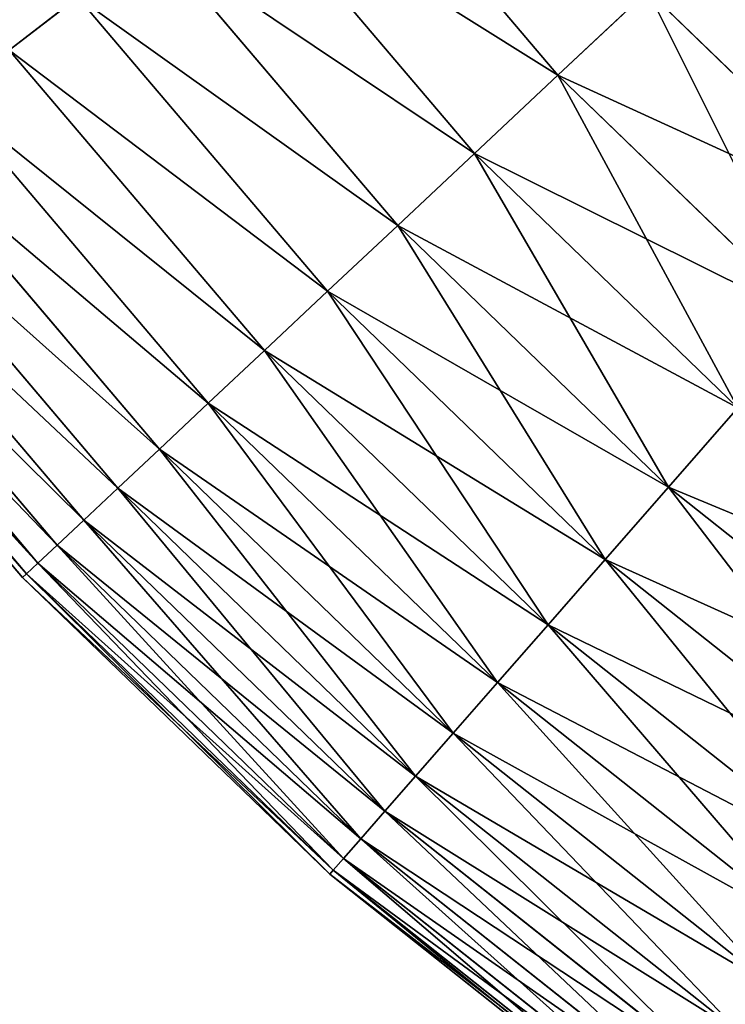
# Model space of a CAD drawing. Extents: x 5 to 965, y 4 to 104.
# Tile 542 of 656: x 879 to 887, y 14 to 26. Entities that reach past the tile are written whole.
import ezdxf

# ---------------------------------------------------------------- set-up
doc = ezdxf.new("R2010")
doc.units = 0
doc.layers.get('0').update_dxf_attribs({"color": 13, "linetype": 'CONTINUOUS'})

# ---------------------------------------------------------------- blocks, each defined once
blk = doc.blocks.new('COMPONENT_4')
for p, q in [((17.021, 24.646, 22.161), (19.662, 21.537, 22.161)), ((17.021, 24.646, 77.718), (19.662, 21.537, 77.718)), ((15.979, 23.844, 24.235), (18.703, 20.638, 24.235)), ((15.979, 23.844, 75.645), (18.703, 20.638, 75.645)), ((15.018, 23.106, 26.37), (17.82, 19.809, 26.37)), ((15.018, 23.106, 73.51), (17.82, 19.809, 73.51)), ((14.142, 22.433, 28.562), (13.353, 21.826, 30.806)), ((14.142, 22.433, 71.318), (13.353, 21.826, 69.074)), ((14.142, 22.433, 28.562), (17.014, 19.054, 28.562)), ((14.142, 22.433, 71.318), (17.014, 19.054, 71.318)), ((20.694, 22.505, 20.155), (19.662, 21.537, 22.161)), ((19.662, 21.537, 77.718), (20.694, 22.505, 79.725)), ((20.694, 22.505, 20.155), (23.527, 19.768, 20.155)), ((20.694, 22.505, 79.725), (23.527, 19.768, 79.725)), ((13.353, 21.826, 30.806), (16.288, 18.372, 30.806)), ((13.353, 21.826, 69.074), (16.288, 18.372, 69.074)), ((19.662, 21.537, 22.161), (18.703, 20.638, 24.235)), ((18.703, 20.638, 75.645), (19.662, 21.537, 77.718)), ((19.662, 21.537, 22.161), (22.595, 18.703, 22.161)), ((19.662, 21.537, 77.718), (22.595, 18.703, 77.718)), ((12.652, 21.287, 33.095), (15.643, 17.767, 33.095)), ((12.652, 21.287, 66.784), (15.643, 17.767, 66.784)), ((12.041, 20.818, 35.426), (15.081, 17.24, 35.426)), ((12.041, 20.818, 64.454), (15.081, 17.24, 64.454)), ((18.703, 20.638, 24.235), (17.82, 19.809, 26.37)), ((17.82, 19.809, 73.51), (18.703, 20.638, 75.645)), ((18.703, 20.638, 24.235), (21.729, 17.714, 24.235)), ((18.703, 20.638, 75.645), (21.729, 17.714, 75.645)), ((11.521, 20.418, 37.791), (14.603, 16.792, 37.791)), ((11.521, 20.418, 62.089), (14.603, 16.792, 62.089)), ((11.094, 20.09, 40.185), (14.211, 16.423, 40.185)), ((11.094, 20.09, 59.694), (14.211, 16.423, 59.694)), ((10.761, 19.834, 42.603), (13.904, 16.136, 42.603)), ((10.761, 19.834, 57.276), (13.904, 16.136, 57.276)), ((17.82, 19.809, 26.37), (17.014, 19.054, 28.562)), ((17.014, 19.054, 71.318), (17.82, 19.809, 73.51)), ((17.82, 19.809, 26.37), (20.932, 16.803, 26.37)), ((17.82, 19.809, 73.51), (20.932, 16.803, 73.51)), ((10.523, 19.651, 45.039), (13.685, 15.93, 45.039)), ((10.523, 19.651, 54.841), (13.685, 15.93, 54.841)), ((10.332, 19.504, 49.94), (13.509, 15.765, 49.94)), ((10.38, 19.541, 47.486), (13.553, 15.806, 47.486)), ((10.38, 19.541, 52.393), (13.553, 15.806, 52.393)), ((17.014, 19.054, 28.562), (16.288, 18.372, 30.806)), ((16.288, 18.372, 69.074), (17.014, 19.054, 71.318)), ((17.014, 19.054, 28.562), (20.204, 15.972, 28.562)), ((17.014, 19.054, 71.318), (20.204, 15.972, 71.318)), ((16.288, 18.372, 30.806), (15.643, 17.767, 33.095)), ((15.643, 17.767, 66.784), (16.288, 18.372, 69.074)), ((16.288, 18.372, 30.806), (19.548, 15.223, 30.806)), ((16.288, 18.372, 69.074), (19.548, 15.223, 69.074)), ((15.643, 17.767, 33.095), (15.081, 17.24, 35.426)), ((15.081, 17.24, 64.454), (15.643, 17.767, 66.784)), ((15.643, 17.767, 33.095), (18.966, 14.557, 33.095)), ((15.643, 17.767, 66.784), (18.966, 14.557, 66.784)), ((21.729, 17.714, 24.235), (20.932, 16.803, 26.37)), ((20.932, 16.803, 73.51), (21.729, 17.714, 75.645)), ((15.081, 17.24, 35.426), (14.603, 16.792, 37.791)), ((14.603, 16.792, 62.089), (15.081, 17.24, 64.454)), ((15.081, 17.24, 35.426), (18.458, 13.978, 35.426)), ((15.081, 17.24, 64.454), (18.458, 13.978, 64.454)), ((14.603, 16.792, 37.791), (14.211, 16.423, 40.185)), ((14.211, 16.423, 59.694), (14.603, 16.792, 62.089)), ((14.603, 16.792, 37.791), (18.026, 13.484, 37.791)), ((14.603, 16.792, 62.089), (18.026, 13.484, 62.089)), ((20.932, 16.803, 26.37), (20.204, 15.972, 28.562)), ((20.204, 15.972, 71.318), (20.932, 16.803, 73.51)), ((20.932, 16.803, 26.37), (24.323, 14.116, 26.37)), ((20.932, 16.803, 73.51), (24.323, 14.116, 73.51)), ((14.211, 16.423, 40.185), (13.904, 16.136, 42.603)), ((13.904, 16.136, 57.276), (14.211, 16.423, 59.694)), ((14.211, 16.423, 40.185), (17.672, 13.079, 40.185)), ((14.211, 16.423, 59.694), (17.672, 13.079, 59.694)), ((13.904, 16.136, 42.603), (13.685, 15.93, 45.039)), ((13.685, 15.93, 54.841), (13.904, 16.136, 57.276)), ((13.904, 16.136, 42.603), (17.395, 12.763, 42.603)), ((13.904, 16.136, 57.276), (17.395, 12.763, 57.276)), ((20.204, 15.972, 28.562), (19.548, 15.223, 30.806)), ((19.548, 15.223, 69.074), (20.204, 15.972, 71.318)), ((20.204, 15.972, 28.562), (23.68, 13.218, 28.562)), ((20.204, 15.972, 71.318), (23.68, 13.218, 71.318)), ((13.685, 15.93, 45.039), (13.553, 15.806, 47.486)), ((13.553, 15.806, 52.393), (13.685, 15.93, 54.841)), ((13.685, 15.93, 45.039), (17.197, 12.537, 45.039)), ((13.685, 15.93, 54.841), (17.197, 12.537, 54.841)), ((13.553, 15.806, 47.486), (13.509, 15.765, 49.94)), ((13.509, 15.765, 49.94), (13.553, 15.806, 52.393)), ((13.509, 15.765, 49.94), (17.038, 12.356, 49.94)), ((13.553, 15.806, 47.486), (17.078, 12.401, 47.486)), ((13.553, 15.806, 52.393), (17.078, 12.401, 52.393)), ((19.548, 15.223, 30.806), (18.966, 14.557, 33.095)), ((18.966, 14.557, 66.784), (19.548, 15.223, 69.074)), ((19.548, 15.223, 30.806), (23.101, 12.408, 30.806)), ((19.548, 15.223, 69.074), (23.101, 12.408, 69.074)), ((18.966, 14.557, 33.095), (18.458, 13.978, 35.426)), ((18.458, 13.978, 64.454), (18.966, 14.557, 66.784)), ((18.966, 14.557, 33.095), (22.586, 11.689, 33.095)), ((18.966, 14.557, 66.784), (22.586, 11.689, 66.784)), ((18.458, 13.978, 35.426), (18.026, 13.484, 37.791)), ((18.026, 13.484, 62.089), (18.458, 13.978, 64.454)), ((18.458, 13.978, 35.426), (22.138, 11.062, 35.426)), ((18.458, 13.978, 64.454), (22.138, 11.062, 64.454)), ((18.026, 13.484, 37.791), (17.672, 13.079, 40.185)), ((17.672, 13.079, 59.694), (18.026, 13.484, 62.089)), ((18.026, 13.484, 37.791), (21.757, 10.529, 37.791)), ((18.026, 13.484, 62.089), (21.757, 10.529, 62.089)), ((17.672, 13.079, 40.185), (17.395, 12.763, 42.603)), ((17.395, 12.763, 57.276), (17.672, 13.079, 59.694)), ((17.672, 13.079, 40.185), (21.443, 10.091, 40.185)), ((17.672, 13.079, 59.694), (21.443, 10.091, 59.694)), ((17.395, 12.763, 42.603), (17.197, 12.537, 45.039)), ((17.197, 12.537, 54.841), (17.395, 12.763, 57.276)), ((17.395, 12.763, 42.603), (21.199, 9.749, 42.603)), ((17.395, 12.763, 57.276), (21.199, 9.749, 57.276)), ((17.197, 12.537, 45.039), (17.078, 12.401, 47.486)), ((17.078, 12.401, 52.393), (17.197, 12.537, 54.841)), ((17.197, 12.537, 45.039), (21.024, 9.505, 45.039)), ((17.197, 12.537, 54.841), (21.024, 9.505, 54.841)), ((17.078, 12.401, 47.486), (17.038, 12.356, 49.94)), ((17.038, 12.356, 49.94), (17.078, 12.401, 52.393)), ((17.038, 12.356, 49.94), (20.884, 9.308, 49.94)), ((17.078, 12.401, 47.486), (20.919, 9.358, 47.486)), ((17.078, 12.401, 52.393), (20.919, 9.358, 52.393))]:
    blk.add_line(p, q)
mesh = blk.add_polyface()
corners = [(10.77, 25.551, 30.806), (14.142, 22.433, 28.562), (13.353, 21.826, 30.806), (11.615, 26.078, 28.562)]
mesh.append_faces([[corners[k] for k in face] for face in [(0, 1, 2), (1, 0, 3)]], dxfattribs={"vtx0": -1})
mesh = blk.add_polyface()
corners = [(14.142, 22.433, 71.318), (10.77, 25.551, 69.074), (13.353, 21.826, 69.074), (11.615, 26.078, 71.318)]
mesh.append_faces([[corners[k] for k in face] for face in [(0, 1, 2), (1, 0, 3)]], dxfattribs={"vtx0": -1})
mesh = blk.add_polyface()
corners = [(17.021, 24.646, 22.161), (20.694, 22.505, 20.155), (19.662, 21.537, 22.161), (18.143, 25.508, 20.155)]
mesh.append_faces([[corners[k] for k in face] for face in [(0, 1, 2), (1, 0, 3)]], dxfattribs={"vtx0": -1})
mesh = blk.add_polyface()
corners = [(20.694, 22.505, 79.725), (17.021, 24.646, 77.718), (19.662, 21.537, 77.718), (18.143, 25.508, 79.725)]
mesh.append_faces([[corners[k] for k in face] for face in [(0, 1, 2), (1, 0, 3)]], dxfattribs={"vtx0": -1})
mesh = blk.add_polyface()
corners = [(15.979, 23.844, 24.235), (19.662, 21.537, 22.161), (18.703, 20.638, 24.235), (17.021, 24.646, 22.161)]
mesh.append_faces([[corners[k] for k in face] for face in [(0, 1, 2), (1, 0, 3)]], dxfattribs={"vtx0": -1})
mesh = blk.add_polyface()
corners = [(19.662, 21.537, 77.718), (15.979, 23.844, 75.645), (18.703, 20.638, 75.645), (17.021, 24.646, 77.718)]
mesh.append_faces([[corners[k] for k in face] for face in [(0, 1, 2), (1, 0, 3)]], dxfattribs={"vtx0": -1})
mesh = blk.add_polyface()
corners = [(15.018, 23.106, 26.37), (18.703, 20.638, 24.235), (17.82, 19.809, 26.37), (15.979, 23.844, 24.235)]
mesh.append_faces([[corners[k] for k in face] for face in [(0, 1, 2), (1, 0, 3)]], dxfattribs={"vtx0": -1})
mesh = blk.add_polyface()
corners = [(18.703, 20.638, 75.645), (15.018, 23.106, 73.51), (17.82, 19.809, 73.51), (15.979, 23.844, 75.645)]
mesh.append_faces([[corners[k] for k in face] for face in [(0, 1, 2), (1, 0, 3)]], dxfattribs={"vtx0": -1})
mesh = blk.add_polyface()
corners = [(21.796, 23.54, 18.22), (23.527, 19.768, 20.155), (20.694, 22.505, 20.155), (24.523, 20.905, 18.22)]
mesh.append_faces([[corners[k] for k in face] for face in [(0, 1, 2), (1, 0, 3)]], dxfattribs={"vtx0": -1})
mesh = blk.add_polyface()
corners = [(23.527, 19.768, 79.725), (21.796, 23.54, 81.659), (20.694, 22.505, 79.725), (24.523, 20.905, 81.659)]
mesh.append_faces([[corners[k] for k in face] for face in [(0, 1, 2), (1, 0, 3)]], dxfattribs={"vtx0": -1})
mesh = blk.add_polyface()
corners = [(14.142, 22.433, 28.562), (17.82, 19.809, 26.37), (17.014, 19.054, 28.562), (15.018, 23.106, 26.37)]
mesh.append_faces([[corners[k] for k in face] for face in [(0, 1, 2), (1, 0, 3)]], dxfattribs={"vtx0": -1})
mesh = blk.add_polyface()
corners = [(17.82, 19.809, 73.51), (14.142, 22.433, 71.318), (17.014, 19.054, 71.318), (15.018, 23.106, 73.51)]
mesh.append_faces([[corners[k] for k in face] for face in [(0, 1, 2), (1, 0, 3)]], dxfattribs={"vtx0": -1})
mesh = blk.add_polyface()
corners = [(13.353, 21.826, 30.806), (17.014, 19.054, 28.562), (16.288, 18.372, 30.806), (14.142, 22.433, 28.562)]
mesh.append_faces([[corners[k] for k in face] for face in [(0, 1, 2), (1, 0, 3)]], dxfattribs={"vtx0": -1})
mesh = blk.add_polyface()
corners = [(17.014, 19.054, 71.318), (13.353, 21.826, 69.074), (16.288, 18.372, 69.074), (14.142, 22.433, 71.318)]
mesh.append_faces([[corners[k] for k in face] for face in [(0, 1, 2), (1, 0, 3)]], dxfattribs={"vtx0": -1})
mesh = blk.add_polyface()
corners = [(22.595, 18.703, 22.161), (20.694, 22.505, 20.155), (23.527, 19.768, 20.155), (19.662, 21.537, 22.161)]
mesh.append_faces([[corners[k] for k in face] for face in [(0, 1, 2), (1, 0, 3)]], dxfattribs={"vtx0": -1})
mesh = blk.add_polyface()
corners = [(23.527, 19.768, 79.725), (19.662, 21.537, 77.718), (22.595, 18.703, 77.718), (20.694, 22.505, 79.725)]
mesh.append_faces([[corners[k] for k in face] for face in [(0, 1, 2), (1, 0, 3)]], dxfattribs={"vtx0": -1})
mesh = blk.add_polyface()
corners = [(12.652, 21.287, 33.095), (16.288, 18.372, 30.806), (15.643, 17.767, 33.095), (13.353, 21.826, 30.806)]
mesh.append_faces([[corners[k] for k in face] for face in [(0, 1, 2), (1, 0, 3)]], dxfattribs={"vtx0": -1})
mesh = blk.add_polyface()
corners = [(16.288, 18.372, 69.074), (12.652, 21.287, 66.784), (15.643, 17.767, 66.784), (13.353, 21.826, 69.074)]
mesh.append_faces([[corners[k] for k in face] for face in [(0, 1, 2), (1, 0, 3)]], dxfattribs={"vtx0": -1})
mesh = blk.add_polyface()
corners = [(21.729, 17.714, 24.235), (19.662, 21.537, 22.161), (22.595, 18.703, 22.161), (18.703, 20.638, 24.235)]
mesh.append_faces([[corners[k] for k in face] for face in [(0, 1, 2), (1, 0, 3)]], dxfattribs={"vtx0": -1})
mesh = blk.add_polyface()
corners = [(22.595, 18.703, 77.718), (18.703, 20.638, 75.645), (21.729, 17.714, 75.645), (19.662, 21.537, 77.718)]
mesh.append_faces([[corners[k] for k in face] for face in [(0, 1, 2), (1, 0, 3)]], dxfattribs={"vtx0": -1})
mesh = blk.add_polyface()
corners = [(12.041, 20.818, 35.426), (15.643, 17.767, 33.095), (15.081, 17.24, 35.426), (12.652, 21.287, 33.095)]
mesh.append_faces([[corners[k] for k in face] for face in [(0, 1, 2), (1, 0, 3)]], dxfattribs={"vtx0": -1})
mesh = blk.add_polyface()
corners = [(15.643, 17.767, 66.784), (12.041, 20.818, 64.454), (15.081, 17.24, 64.454), (12.652, 21.287, 66.784)]
mesh.append_faces([[corners[k] for k in face] for face in [(0, 1, 2), (1, 0, 3)]], dxfattribs={"vtx0": -1})
mesh = blk.add_polyface()
corners = [(11.521, 20.418, 37.791), (15.081, 17.24, 35.426), (14.603, 16.792, 37.791), (12.041, 20.818, 35.426)]
mesh.append_faces([[corners[k] for k in face] for face in [(0, 1, 2), (1, 0, 3)]], dxfattribs={"vtx0": -1})
mesh = blk.add_polyface()
corners = [(15.081, 17.24, 64.454), (11.521, 20.418, 62.089), (14.603, 16.792, 62.089), (12.041, 20.818, 64.454)]
mesh.append_faces([[corners[k] for k in face] for face in [(0, 1, 2), (1, 0, 3)]], dxfattribs={"vtx0": -1})
mesh = blk.add_polyface()
corners = [(20.932, 16.803, 26.37), (18.703, 20.638, 24.235), (21.729, 17.714, 24.235), (17.82, 19.809, 26.37)]
mesh.append_faces([[corners[k] for k in face] for face in [(0, 1, 2), (1, 0, 3)]], dxfattribs={"vtx0": -1})
mesh = blk.add_polyface()
corners = [(21.729, 17.714, 75.645), (17.82, 19.809, 73.51), (20.932, 16.803, 73.51), (18.703, 20.638, 75.645)]
mesh.append_faces([[corners[k] for k in face] for face in [(0, 1, 2), (1, 0, 3)]], dxfattribs={"vtx0": -1})
mesh = blk.add_polyface()
corners = [(11.094, 20.09, 40.185), (14.603, 16.792, 37.791), (14.211, 16.423, 40.185), (11.521, 20.418, 37.791)]
mesh.append_faces([[corners[k] for k in face] for face in [(0, 1, 2), (1, 0, 3)]], dxfattribs={"vtx0": -1})
mesh = blk.add_polyface()
corners = [(14.603, 16.792, 62.089), (11.094, 20.09, 59.694), (14.211, 16.423, 59.694), (11.521, 20.418, 62.089)]
mesh.append_faces([[corners[k] for k in face] for face in [(0, 1, 2), (1, 0, 3)]], dxfattribs={"vtx0": -1})
mesh = blk.add_polyface()
corners = [(10.761, 19.834, 42.603), (14.211, 16.423, 40.185), (13.904, 16.136, 42.603), (11.094, 20.09, 40.185)]
mesh.append_faces([[corners[k] for k in face] for face in [(0, 1, 2), (1, 0, 3)]], dxfattribs={"vtx0": -1})
mesh = blk.add_polyface()
corners = [(14.211, 16.423, 59.694), (10.761, 19.834, 57.276), (13.904, 16.136, 57.276), (11.094, 20.09, 59.694)]
mesh.append_faces([[corners[k] for k in face] for face in [(0, 1, 2), (1, 0, 3)]], dxfattribs={"vtx0": -1})
mesh = blk.add_polyface()
corners = [(10.523, 19.651, 45.039), (13.904, 16.136, 42.603), (13.685, 15.93, 45.039), (10.761, 19.834, 42.603)]
mesh.append_faces([[corners[k] for k in face] for face in [(0, 1, 2), (1, 0, 3)]], dxfattribs={"vtx0": -1})
mesh = blk.add_polyface()
corners = [(13.904, 16.136, 57.276), (10.523, 19.651, 54.841), (13.685, 15.93, 54.841), (10.761, 19.834, 57.276)]
mesh.append_faces([[corners[k] for k in face] for face in [(0, 1, 2), (1, 0, 3)]], dxfattribs={"vtx0": -1})
mesh = blk.add_polyface()
corners = [(20.204, 15.972, 28.562), (17.82, 19.809, 26.37), (20.932, 16.803, 26.37), (17.014, 19.054, 28.562)]
mesh.append_faces([[corners[k] for k in face] for face in [(0, 1, 2), (1, 0, 3)]], dxfattribs={"vtx0": -1})
mesh = blk.add_polyface()
corners = [(20.932, 16.803, 73.51), (17.014, 19.054, 71.318), (20.204, 15.972, 71.318), (17.82, 19.809, 73.51)]
mesh.append_faces([[corners[k] for k in face] for face in [(0, 1, 2), (1, 0, 3)]], dxfattribs={"vtx0": -1})
mesh = blk.add_polyface()
corners = [(10.38, 19.541, 47.486), (13.685, 15.93, 45.039), (13.553, 15.806, 47.486), (10.523, 19.651, 45.039)]
mesh.append_faces([[corners[k] for k in face] for face in [(0, 1, 2), (1, 0, 3)]], dxfattribs={"vtx0": -1})
mesh = blk.add_polyface()
corners = [(13.685, 15.93, 54.841), (10.38, 19.541, 52.393), (13.553, 15.806, 52.393), (10.523, 19.651, 54.841)]
mesh.append_faces([[corners[k] for k in face] for face in [(0, 1, 2), (1, 0, 3)]], dxfattribs={"vtx0": -1})
mesh = blk.add_polyface()
corners = [(10.332, 19.504, 49.94), (13.553, 15.806, 47.486), (13.509, 15.765, 49.94), (10.38, 19.541, 47.486)]
mesh.append_faces([[corners[k] for k in face] for face in [(0, 1, 2), (1, 0, 3)]], dxfattribs={"vtx0": -1})
mesh = blk.add_polyface()
corners = [(13.553, 15.806, 52.393), (10.332, 19.504, 49.94), (13.509, 15.765, 49.94), (10.38, 19.541, 52.393)]
mesh.append_faces([[corners[k] for k in face] for face in [(0, 1, 2), (1, 0, 3)]], dxfattribs={"vtx0": -1})
mesh = blk.add_polyface()
corners = [(19.548, 15.223, 30.806), (17.014, 19.054, 28.562), (20.204, 15.972, 28.562), (16.288, 18.372, 30.806)]
mesh.append_faces([[corners[k] for k in face] for face in [(0, 1, 2), (1, 0, 3)]], dxfattribs={"vtx0": -1})
mesh = blk.add_polyface()
corners = [(20.204, 15.972, 71.318), (16.288, 18.372, 69.074), (19.548, 15.223, 69.074), (17.014, 19.054, 71.318)]
mesh.append_faces([[corners[k] for k in face] for face in [(0, 1, 2), (1, 0, 3)]], dxfattribs={"vtx0": -1})
mesh = blk.add_polyface()
corners = [(18.966, 14.557, 33.095), (16.288, 18.372, 30.806), (19.548, 15.223, 30.806), (15.643, 17.767, 33.095)]
mesh.append_faces([[corners[k] for k in face] for face in [(0, 1, 2), (1, 0, 3)]], dxfattribs={"vtx0": -1})
mesh = blk.add_polyface()
corners = [(19.548, 15.223, 69.074), (15.643, 17.767, 66.784), (18.966, 14.557, 66.784), (16.288, 18.372, 69.074)]
mesh.append_faces([[corners[k] for k in face] for face in [(0, 1, 2), (1, 0, 3)]], dxfattribs={"vtx0": -1})
mesh = blk.add_polyface()
corners = [(18.458, 13.978, 35.426), (15.643, 17.767, 33.095), (18.966, 14.557, 33.095), (15.081, 17.24, 35.426)]
mesh.append_faces([[corners[k] for k in face] for face in [(0, 1, 2), (1, 0, 3)]], dxfattribs={"vtx0": -1})
mesh = blk.add_polyface()
corners = [(18.966, 14.557, 66.784), (15.081, 17.24, 64.454), (18.458, 13.978, 64.454), (15.643, 17.767, 66.784)]
mesh.append_faces([[corners[k] for k in face] for face in [(0, 1, 2), (1, 0, 3)]], dxfattribs={"vtx0": -1})
mesh = blk.add_polyface()
corners = [(24.323, 14.116, 26.37), (21.729, 17.714, 24.235), (25.028, 15.101, 24.235), (20.932, 16.803, 26.37)]
mesh.append_faces([[corners[k] for k in face] for face in [(0, 1, 2), (1, 0, 3)]], dxfattribs={"vtx0": -1})
mesh = blk.add_polyface()
corners = [(25.028, 15.101, 75.645), (20.932, 16.803, 73.51), (24.323, 14.116, 73.51), (21.729, 17.714, 75.645)]
mesh.append_faces([[corners[k] for k in face] for face in [(0, 1, 2), (1, 0, 3)]], dxfattribs={"vtx0": -1})
mesh = blk.add_polyface()
corners = [(18.026, 13.484, 37.791), (15.081, 17.24, 35.426), (18.458, 13.978, 35.426), (14.603, 16.792, 37.791)]
mesh.append_faces([[corners[k] for k in face] for face in [(0, 1, 2), (1, 0, 3)]], dxfattribs={"vtx0": -1})
mesh = blk.add_polyface()
corners = [(18.458, 13.978, 64.454), (14.603, 16.792, 62.089), (18.026, 13.484, 62.089), (15.081, 17.24, 64.454)]
mesh.append_faces([[corners[k] for k in face] for face in [(0, 1, 2), (1, 0, 3)]], dxfattribs={"vtx0": -1})
mesh = blk.add_polyface()
corners = [(17.672, 13.079, 40.185), (14.603, 16.792, 37.791), (18.026, 13.484, 37.791), (14.211, 16.423, 40.185)]
mesh.append_faces([[corners[k] for k in face] for face in [(0, 1, 2), (1, 0, 3)]], dxfattribs={"vtx0": -1})
mesh = blk.add_polyface()
corners = [(18.026, 13.484, 62.089), (14.211, 16.423, 59.694), (17.672, 13.079, 59.694), (14.603, 16.792, 62.089)]
mesh.append_faces([[corners[k] for k in face] for face in [(0, 1, 2), (1, 0, 3)]], dxfattribs={"vtx0": -1})
mesh = blk.add_polyface()
corners = [(23.68, 13.218, 28.562), (20.932, 16.803, 26.37), (24.323, 14.116, 26.37), (20.204, 15.972, 28.562)]
mesh.append_faces([[corners[k] for k in face] for face in [(0, 1, 2), (1, 0, 3)]], dxfattribs={"vtx0": -1})
mesh = blk.add_polyface()
corners = [(24.323, 14.116, 73.51), (20.204, 15.972, 71.318), (23.68, 13.218, 71.318), (20.932, 16.803, 73.51)]
mesh.append_faces([[corners[k] for k in face] for face in [(0, 1, 2), (1, 0, 3)]], dxfattribs={"vtx0": -1})
mesh = blk.add_polyface()
corners = [(17.395, 12.763, 42.603), (14.211, 16.423, 40.185), (17.672, 13.079, 40.185), (13.904, 16.136, 42.603)]
mesh.append_faces([[corners[k] for k in face] for face in [(0, 1, 2), (1, 0, 3)]], dxfattribs={"vtx0": -1})
mesh = blk.add_polyface()
corners = [(17.672, 13.079, 59.694), (13.904, 16.136, 57.276), (17.395, 12.763, 57.276), (14.211, 16.423, 59.694)]
mesh.append_faces([[corners[k] for k in face] for face in [(0, 1, 2), (1, 0, 3)]], dxfattribs={"vtx0": -1})
mesh = blk.add_polyface()
corners = [(17.197, 12.537, 45.039), (13.904, 16.136, 42.603), (17.395, 12.763, 42.603), (13.685, 15.93, 45.039)]
mesh.append_faces([[corners[k] for k in face] for face in [(0, 1, 2), (1, 0, 3)]], dxfattribs={"vtx0": -1})
mesh = blk.add_polyface()
corners = [(17.395, 12.763, 57.276), (13.685, 15.93, 54.841), (17.197, 12.537, 54.841), (13.904, 16.136, 57.276)]
mesh.append_faces([[corners[k] for k in face] for face in [(0, 1, 2), (1, 0, 3)]], dxfattribs={"vtx0": -1})
mesh = blk.add_polyface()
corners = [(23.101, 12.408, 30.806), (20.204, 15.972, 28.562), (23.68, 13.218, 28.562), (19.548, 15.223, 30.806)]
mesh.append_faces([[corners[k] for k in face] for face in [(0, 1, 2), (1, 0, 3)]], dxfattribs={"vtx0": -1})
mesh = blk.add_polyface()
corners = [(23.68, 13.218, 71.318), (19.548, 15.223, 69.074), (23.101, 12.408, 69.074), (20.204, 15.972, 71.318)]
mesh.append_faces([[corners[k] for k in face] for face in [(0, 1, 2), (1, 0, 3)]], dxfattribs={"vtx0": -1})
mesh = blk.add_polyface()
corners = [(17.078, 12.401, 47.486), (13.685, 15.93, 45.039), (17.197, 12.537, 45.039), (13.553, 15.806, 47.486)]
mesh.append_faces([[corners[k] for k in face] for face in [(0, 1, 2), (1, 0, 3)]], dxfattribs={"vtx0": -1})
mesh = blk.add_polyface()
corners = [(17.197, 12.537, 54.841), (13.553, 15.806, 52.393), (17.078, 12.401, 52.393), (13.685, 15.93, 54.841)]
mesh.append_faces([[corners[k] for k in face] for face in [(0, 1, 2), (1, 0, 3)]], dxfattribs={"vtx0": -1})
mesh = blk.add_polyface()
corners = [(17.038, 12.356, 49.94), (13.553, 15.806, 47.486), (17.078, 12.401, 47.486), (13.509, 15.765, 49.94)]
mesh.append_faces([[corners[k] for k in face] for face in [(0, 1, 2), (1, 0, 3)]], dxfattribs={"vtx0": -1})
mesh = blk.add_polyface()
corners = [(17.078, 12.401, 52.393), (13.509, 15.765, 49.94), (17.038, 12.356, 49.94), (13.553, 15.806, 52.393)]
mesh.append_faces([[corners[k] for k in face] for face in [(0, 1, 2), (1, 0, 3)]], dxfattribs={"vtx0": -1})
mesh = blk.add_polyface()
corners = [(22.586, 11.689, 33.095), (19.548, 15.223, 30.806), (23.101, 12.408, 30.806), (18.966, 14.557, 33.095)]
mesh.append_faces([[corners[k] for k in face] for face in [(0, 1, 2), (1, 0, 3)]], dxfattribs={"vtx0": -1})
mesh = blk.add_polyface()
corners = [(23.101, 12.408, 69.074), (18.966, 14.557, 66.784), (22.586, 11.689, 66.784), (19.548, 15.223, 69.074)]
mesh.append_faces([[corners[k] for k in face] for face in [(0, 1, 2), (1, 0, 3)]], dxfattribs={"vtx0": -1})
mesh = blk.add_polyface()
corners = [(22.138, 11.062, 35.426), (18.966, 14.557, 33.095), (22.586, 11.689, 33.095), (18.458, 13.978, 35.426)]
mesh.append_faces([[corners[k] for k in face] for face in [(0, 1, 2), (1, 0, 3)]], dxfattribs={"vtx0": -1})
mesh = blk.add_polyface()
corners = [(22.586, 11.689, 66.784), (18.458, 13.978, 64.454), (22.138, 11.062, 64.454), (18.966, 14.557, 66.784)]
mesh.append_faces([[corners[k] for k in face] for face in [(0, 1, 2), (1, 0, 3)]], dxfattribs={"vtx0": -1})
mesh = blk.add_polyface()
corners = [(21.757, 10.529, 37.791), (18.458, 13.978, 35.426), (22.138, 11.062, 35.426), (18.026, 13.484, 37.791)]
mesh.append_faces([[corners[k] for k in face] for face in [(0, 1, 2), (1, 0, 3)]], dxfattribs={"vtx0": -1})
mesh = blk.add_polyface()
corners = [(22.138, 11.062, 64.454), (18.026, 13.484, 62.089), (21.757, 10.529, 62.089), (18.458, 13.978, 64.454)]
mesh.append_faces([[corners[k] for k in face] for face in [(0, 1, 2), (1, 0, 3)]], dxfattribs={"vtx0": -1})
mesh = blk.add_polyface()
corners = [(21.443, 10.091, 40.185), (18.026, 13.484, 37.791), (21.757, 10.529, 37.791), (17.672, 13.079, 40.185)]
mesh.append_faces([[corners[k] for k in face] for face in [(0, 1, 2), (1, 0, 3)]], dxfattribs={"vtx0": -1})
mesh = blk.add_polyface()
corners = [(21.757, 10.529, 62.089), (17.672, 13.079, 59.694), (21.443, 10.091, 59.694), (18.026, 13.484, 62.089)]
mesh.append_faces([[corners[k] for k in face] for face in [(0, 1, 2), (1, 0, 3)]], dxfattribs={"vtx0": -1})
mesh = blk.add_polyface()
corners = [(21.199, 9.749, 42.603), (17.672, 13.079, 40.185), (21.443, 10.091, 40.185), (17.395, 12.763, 42.603)]
mesh.append_faces([[corners[k] for k in face] for face in [(0, 1, 2), (1, 0, 3)]], dxfattribs={"vtx0": -1})
mesh = blk.add_polyface()
corners = [(21.443, 10.091, 59.694), (17.395, 12.763, 57.276), (21.199, 9.749, 57.276), (17.672, 13.079, 59.694)]
mesh.append_faces([[corners[k] for k in face] for face in [(0, 1, 2), (1, 0, 3)]], dxfattribs={"vtx0": -1})
mesh = blk.add_polyface()
corners = [(21.024, 9.505, 45.039), (17.395, 12.763, 42.603), (21.199, 9.749, 42.603), (17.197, 12.537, 45.039)]
mesh.append_faces([[corners[k] for k in face] for face in [(0, 1, 2), (1, 0, 3)]], dxfattribs={"vtx0": -1})
mesh = blk.add_polyface()
corners = [(21.199, 9.749, 57.276), (17.197, 12.537, 54.841), (21.024, 9.505, 54.841), (17.395, 12.763, 57.276)]
mesh.append_faces([[corners[k] for k in face] for face in [(0, 1, 2), (1, 0, 3)]], dxfattribs={"vtx0": -1})
mesh = blk.add_polyface()
corners = [(20.919, 9.358, 47.486), (17.197, 12.537, 45.039), (21.024, 9.505, 45.039), (17.078, 12.401, 47.486)]
mesh.append_faces([[corners[k] for k in face] for face in [(0, 1, 2), (1, 0, 3)]], dxfattribs={"vtx0": -1})
mesh = blk.add_polyface()
corners = [(21.024, 9.505, 54.841), (17.078, 12.401, 52.393), (20.919, 9.358, 52.393), (17.197, 12.537, 54.841)]
mesh.append_faces([[corners[k] for k in face] for face in [(0, 1, 2), (1, 0, 3)]], dxfattribs={"vtx0": -1})
mesh = blk.add_polyface()
corners = [(20.884, 9.308, 49.94), (17.078, 12.401, 47.486), (20.919, 9.358, 47.486), (17.038, 12.356, 49.94)]
mesh.append_faces([[corners[k] for k in face] for face in [(0, 1, 2), (1, 0, 3)]], dxfattribs={"vtx0": -1})
mesh = blk.add_polyface()
corners = [(20.919, 9.358, 52.393), (17.038, 12.356, 49.94), (20.884, 9.308, 49.94), (17.078, 12.401, 52.393)]
mesh.append_faces([[corners[k] for k in face] for face in [(0, 1, 2), (1, 0, 3)]], dxfattribs={"vtx0": -1})
blk = doc.blocks.new('COMPONENT_5')
blk.add_blockref('COMPONENT_4', (0, 0))
blk = doc.blocks.new('GROUP_9')
blk.add_blockref('COMPONENT_5', (780, 0))
blk = doc.blocks.new('GROUP_14')
blk.add_blockref('GROUP_9', (79.918, 0))

msp = doc.modelspace()

# ---------------------------------------------------------------- block references
msp.add_blockref('GROUP_14', (5.361, 3.573, 2.908))

doc.saveas('drawing.dxf')
